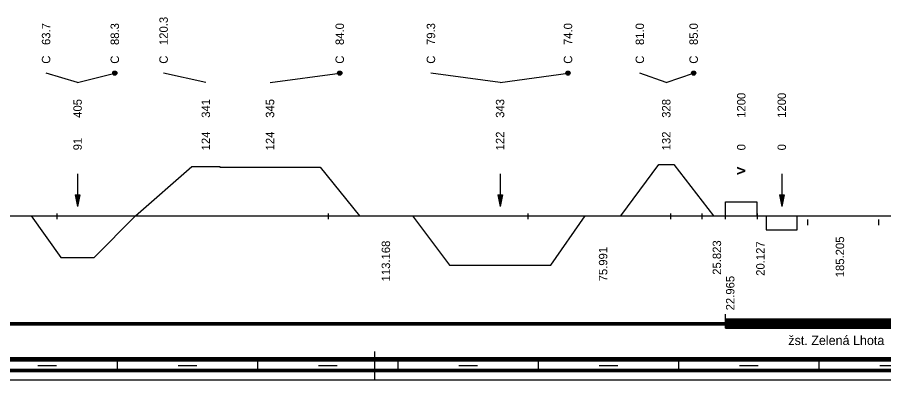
# Model space of a CAD drawing. Extents: x 2 to 10148, y 0 to 380.
# Drawn here: x 2443.6 to 2628.8, y 0 to 77.4 of the extents above; entities that cross this region are included whole.
import ezdxf

# ---------------------------------------------------------------- set-up
doc = ezdxf.new("R2010")
doc.units = 0
for name, color, linetype in [('KRIV1_CARA', 7, 'Continuous'), ('KRIV1_TEXT', 7, 'Continuous'), ('L_OBJEKTY_TEXT', 7, 'Continuous'), ('L_OBJEKTY_TVAR', 7, 'Continuous'), ('RAM', 7, 'Continuous'), ('STAN_CARA', 7, 'Continuous')]:
    doc.layers.add(name, color=color, linetype=linetype)

msp = doc.modelspace()

# ---------------------------------------------------------------- linework, layer by layer
for p, q in [((2452.05, 35.51), (2452.05, 34.32)), ((2510.03, 35.51), (2510.03, 34.32)), ((2552.75, 35.51), (2552.75, 34.32)), ((2583.25, 35.51), (2583.25, 34.32)), ((2589.92, 35.51), (2589.92, 34.32)), ((2594.91, 35.51), (2594.91, 34.32)), ((2601.72, 35.51), (2601.72, 34.32)), ((2612.52, 34.19), (2612.52, 33)), ((2627.69, 34.19), (2627.69, 33))]:
    msp.add_line(p, q)
at = {"layer": 'KRIV1_CARA'}
for p, q in [((2468.86, 35), (2480.89, 45.57)), ((2480.89, 45.57), (2486.92, 45.57)), ((2486.92, 45.57), (2486.92, 45.43)), ((2486.92, 45.43), (2508.33, 45.43)), ((2508.33, 45.43), (2516.73, 35)), ((2572.62, 35), (2580.72, 45.98)), ((2580.72, 45.98), (2583.92, 45.98)), ((2583.92, 45.98), (2592.42, 35)), ((2595.01, 35), (2595.01, 38)), ((2595.01, 38), (2601.7, 38)), ((2601.7, 38), (2601.7, 35)), ((2328.7, 35), (3155.54, 35)), ((2446.58, 35), (2452.95, 26.11)), ((2460.03, 26.11), (2468.86, 35)), ((2528.05, 35), (2535.98, 24.5)), ((2557.62, 24.5), (2565.02, 35)), ((2603.71, 35), (2603.71, 32)), ((2610.31, 32), (2610.31, 35)), ((2603.71, 32), (2610.31, 32)), ((2452.95, 26.11), (2460.03, 26.11)), ((2535.98, 24.5), (2557.62, 24.5))]:
    msp.add_line(p, q, dxfattribs=at)
at = {"layer": 'KRIV1_TEXT'}
for p, q in [((2456.49, 63.5), (2449.76, 65.5)), ((2456.49, 63.5), (2464.45, 65.5)), ((2483.91, 63.5), (2474.88, 65.5)), ((2497.63, 63.5), (2512.53, 65.5)), ((2546.8, 63.5), (2532.02, 65.5)), ((2546.8, 63.5), (2561.32, 65.5)), ((2582.32, 63.5), (2576.67, 65.5)), ((2582.32, 63.5), (2588.17, 65.5)), ((2456.49, 44), (2456.49, 42.2)), ((2546.8, 44), (2546.8, 42.2)), ((2607.01, 44), (2607.01, 42.2)), ((2456.49, 42.2), (2456.49, 40)), ((2546.8, 42.2), (2546.8, 40)), ((2607.01, 42.2), (2607.01, 40)), ((2455.99, 39.5), (2456.49, 37)), ((2455.99, 39.5), (2456.99, 39.5)), ((2456.09, 39.5), (2456.49, 37.5)), ((2456.19, 39.5), (2456.49, 38)), ((2456.29, 39.5), (2456.49, 38.5)), ((2456.39, 39.5), (2456.49, 39)), ((2456.49, 40), (2456.49, 37)), ((2456.99, 39.5), (2456.49, 37)), ((2456.89, 39.5), (2456.49, 37.5)), ((2456.79, 39.5), (2456.49, 38)), ((2456.69, 39.5), (2456.49, 38.5)), ((2456.59, 39.5), (2456.49, 39)), ((2456.49, 39.5), (2456.49, 39.5)), ((2456.49, 39.5), (2456.49, 39.5)), ((2546.3, 39.5), (2546.8, 37)), ((2546.3, 39.5), (2547.3, 39.5)), ((2546.4, 39.5), (2546.8, 37.5)), ((2546.5, 39.5), (2546.8, 38)), ((2546.6, 39.5), (2546.8, 38.5)), ((2546.7, 39.5), (2546.8, 39)), ((2546.8, 40), (2546.8, 37)), ((2547.3, 39.5), (2546.8, 37)), ((2547.2, 39.5), (2546.8, 37.5)), ((2547.1, 39.5), (2546.8, 38)), ((2547, 39.5), (2546.8, 38.5)), ((2546.9, 39.5), (2546.8, 39)), ((2546.8, 39.5), (2546.8, 39.5)), ((2546.8, 39.5), (2546.8, 39.5)), ((2606.51, 39.5), (2607.01, 37)), ((2606.51, 39.5), (2607.51, 39.5)), ((2606.61, 39.5), (2607.01, 37.5)), ((2606.71, 39.5), (2607.01, 38)), ((2606.81, 39.5), (2607.01, 38.5)), ((2606.91, 39.5), (2607.01, 39)), ((2607.01, 40), (2607.01, 37)), ((2607.51, 39.5), (2607.01, 37)), ((2607.41, 39.5), (2607.01, 37.5)), ((2607.31, 39.5), (2607.01, 38)), ((2607.21, 39.5), (2607.01, 38.5)), ((2607.11, 39.5), (2607.01, 39)), ((2607.01, 39.5), (2607.01, 39.5)), ((2607.01, 39.5), (2607.01, 39.5))]:
    msp.add_line(p, q, dxfattribs=at)
for centre, radius in [((2464.45, 65.5), 0.45), ((2464.45, 65.5), 0.3), ((2464.45, 65.5), 0.15), ((2512.53, 65.5), 0.45), ((2512.53, 65.5), 0.3), ((2512.53, 65.5), 0.15), ((2561.32, 65.5), 0.45), ((2561.32, 65.5), 0.3), ((2561.32, 65.5), 0.15), ((2588.17, 65.5), 0.45), ((2588.17, 65.5), 0.3), ((2588.17, 65.5), 0.15)]:
    msp.add_circle(centre, radius, dxfattribs=at)
at = {"layer": 'L_OBJEKTY_TVAR'}
for p, q in [((2595.01, 11), (2595.01, 14)), ((2595.01, 13), (2643.82, 13)), ((2595.01, 12.75), (2643.82, 12.75)), ((2595.01, 12.5), (2643.82, 12.5)), ((2595.01, 12.25), (2643.82, 12.25)), ((2595.01, 12), (2643.82, 12)), ((2595.01, 11.75), (2643.82, 11.75)), ((2595.01, 11.5), (2643.82, 11.5)), ((2595.01, 11.25), (2643.82, 11.25)), ((2595.01, 11), (2643.82, 11))]:
    msp.add_line(p, q, dxfattribs=at)
at = {"layer": 'RAM'}
for p, q in [((2520, 0), (2520, 6)), ((2328.7, 4.75), (3155.54, 4.75)), ((2328.7, 4.5), (3155.54, 4.5)), ((2328.7, 4.25), (3155.54, 4.25)), ((2328.7, 4), (3155.54, 4)), ((2465, 2), (2465, 4)), ((2495, 2), (2495, 4)), ((2525, 2), (2525, 4)), ((2555, 2), (2555, 4)), ((2585, 2), (2585, 4)), ((2615, 2), (2615, 4)), ((2328.7, 2.25), (3155.54, 2.25)), ((2328.7, 2), (3155.54, 2)), ((2448, 3), (2452, 3)), ((2478, 3), (2482, 3)), ((2508, 3), (2512, 3)), ((2538, 3), (2542, 3)), ((2568, 3), (2572, 3)), ((2598, 3), (2602, 3)), ((2628, 3), (2632, 3)), ((2328.7, 1.75), (3155.54, 1.75)), ((2328.7, 0), (3155.54, 0))]:
    msp.add_line(p, q, dxfattribs=at)
at = {"layer": 'STAN_CARA'}
for p, q in [((2328.7, 12.25), (2797.05, 12.25)), ((2328.7, 12), (2797.05, 12)), ((2328.7, 12), (2797.05, 12)), ((2328.7, 11.75), (2797.05, 11.75))]:
    msp.add_line(p, q, dxfattribs=at)

# ---------------------------------------------------------------- texts
at = {"layer": 'KRIV1_TEXT'}
for s, p in [('63.7', (2450.66, 71.5)), ('88.3', (2465.35, 71.5)), ('120.3', (2475.78, 71.5)), ('84.0', (2513.43, 71.5)), ('79.3', (2532.92, 71.5)), ('74.0', (2562.22, 71.5)), ('81.0', (2577.57, 71.5)), ('85.0', (2589.07, 71.5)), ('C', (2450.66, 67.5)), ('C', (2465.35, 67.5)), ('C', (2475.78, 67.5)), ('C', (2513.43, 67.5)), ('C', (2532.92, 67.5)), ('C', (2562.22, 67.5)), ('C', (2577.57, 67.5)), ('C', (2589.07, 67.5)), ('1200', (2599.25, 55.95)), ('1200', (2607.91, 55.95)), ('405', (2457.39, 55.95)), ('341', (2484.81, 55.95)), ('345', (2498.53, 55.95)), ('343', (2547.7, 55.95)), ('328', (2583.22, 55.95)), ('124', (2484.81, 49)), ('124', (2498.53, 49)), ('122', (2547.7, 49)), ('132', (2583.22, 49)), ('91', (2457.39, 49)), ('0', (2599.25, 49)), ('0', (2607.91, 49)), ('V', (2599.25, 43.9)), ('V', (2599.25, 43.75)), ('25.823', (2594.04, 22.41)), ('185.205', (2620.34, 21.88)), ('113.168', (2523.29, 21)), ('75.991', (2569.72, 21)), ('20.127', (2603.34, 22.19))]:
    msp.add_text(s, height=1.8, rotation=90, dxfattribs=at).set_placement(p)
at = {"layer": 'L_OBJEKTY_TEXT'}
msp.add_text('22.965', height=1.8, rotation=90, dxfattribs=at).set_placement((2596.89, 14.81))
msp.add_text('žst. Zelená Lhota', height=2, dxfattribs=at).set_placement((2608.41, 7.4))

doc.saveas('drawing.dxf')
